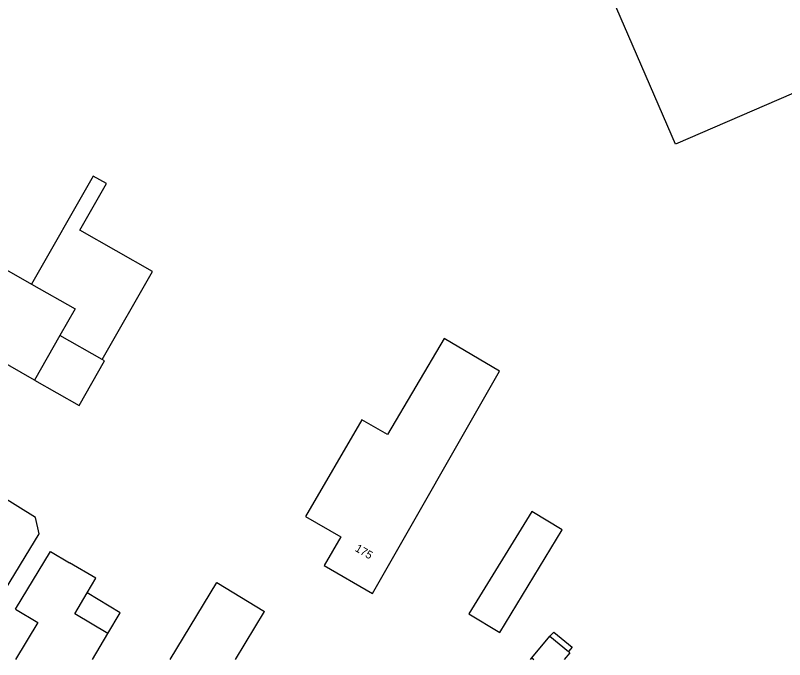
# Model space of a CAD drawing. Extents: x 136000 to 141014, y 402000 to 403500.
# Drawn here: x 138972.4 to 139068.4, y 402000 to 402080.5 of the extents above; entities that cross this region are included whole.
import ezdxf

# ---------------------------------------------------------------- set-up
doc = ezdxf.new("R2010")
doc.units = 0
for name, color, linetype in [('gg-anno-huisnummerreeks BGT', 7, 'Continuous'), ('gg-bbg-gedigitaliseerde bebouwing', 7, 'Continuous'), ('gg-bbg-gedigitaliseerde bijgebouw', 7, 'Continuous'), ('gg-bbg-hoofdgebouw', 7, 'Continuous'), ('gg-bbg-luifel en loopbrug', 7, 'Continuous'), ('gg-bbg-tussenscheiding', 7, 'Continuous')]:
    doc.layers.add(name, color=color, linetype=linetype)

msp = doc.modelspace()

# ---------------------------------------------------------------- linework, layer by layer
at = {"layer": 'gg-bbg-gedigitaliseerde bebouwing'}
for p, q in [((138979.802, 402005.718), (138981.343, 402008.334)), ((138999.883, 402000), (139003.517, 402006.008)), ((138983.953, 402003.274), (138979.802, 402005.718)), ((138982.007, 402000), (138983.953, 402003.274))]:
    msp.add_line(p, q, dxfattribs=at)
for points in [[(139008.613, 402017.887), (139013.015, 402015.32), (139010.941, 402011.764), (139016.977, 402008.248), (139032.825, 402036.042), (139025.92, 402040.097), (139018.866, 402028.103), (139015.67, 402029.968), (139008.613, 402017.887)], [(138974.891, 402017.759), (138967.902, 402022.06), (138965.946, 402018.828)], [(138972.42, 402006.29), (138976.764, 402013.497), (138979.152, 402012.091)], [(138981.343, 402008.334), (138982.421, 402010.166), (138979.152, 402012.091)], [(138991.737, 402000), (138997.554, 402009.615), (139003.517, 402006.008)]]:
    msp.add_lwpolyline(points, dxfattribs=at)
at = {"layer": 'gg-bbg-gedigitaliseerde bijgebouw'}
for p, q in [((138983.246, 402037.483), (138977.959, 402040.498)), ((139036.863, 402000.205), (139039.129, 402002.934)), ((139039.129, 402002.934), (139041.453, 402001.004)), ((139036.863, 402000.205), (139037.11, 402000))]:
    msp.add_line(p, q, dxfattribs=at)
for points in [[(138974.777, 402034.917), (138965.317, 402040.305), (138970.37, 402049.193), (138974.423, 402046.883)], [(138974.423, 402046.883), (138979.84, 402043.796), (138977.959, 402040.498)], [(138974.777, 402034.917), (138980.358, 402031.735), (138983.54, 402037.315), (138983.246, 402037.483)], [(139032.866, 402003.37), (139040.665, 402016.208), (139036.874, 402018.51), (139029.031, 402005.724), (139032.866, 402003.37)], [(139041.453, 402001.004), (139041.638, 402000.851), (139040.931, 402000)]]:
    msp.add_lwpolyline(points, dxfattribs=at)
at = {"layer": 'gg-bbg-hoofdgebouw'}
for points in [[(139093.529, 402081.124), (139054.799, 402064.38), (139042.081, 402093.799), (139023.677, 402085.842), (139017.284, 402100.62)], [(138966.34, 402000.95), (138975.382, 402015.707), (138974.891, 402017.759)], [(138972.42, 402006.29), (138975.18, 402004.62), (138972.413, 402000)]]:
    msp.add_lwpolyline(points, dxfattribs=at)
at = {"layer": 'gg-bbg-luifel en loopbrug'}
msp.add_line((139036.693, 402000), (139036.863, 402000.205), dxfattribs=at)
for points in [[(138983.246, 402037.483), (138989.516, 402048.48), (138980.458, 402053.645), (138983.766, 402059.446), (138982.122, 402060.384), (138974.423, 402046.883)], [(138983.953, 402003.274), (138985.495, 402005.848), (138981.343, 402008.334)], [(139039.129, 402002.934), (139039.621, 402003.445), (139041.905, 402001.548), (139041.453, 402001.004)]]:
    msp.add_lwpolyline(points, dxfattribs=at)
at = {"layer": 'gg-bbg-tussenscheiding'}
msp.add_line((138977.959, 402040.498), (138974.777, 402034.917), dxfattribs=at)

# ---------------------------------------------------------------- texts
at = {"layer": 'gg-anno-huisnummerreeks BGT'}
msp.add_text('175', height=1, rotation=329.8, dxfattribs=at).set_placement((139014.713, 402013.617))

doc.saveas('drawing.dxf')
